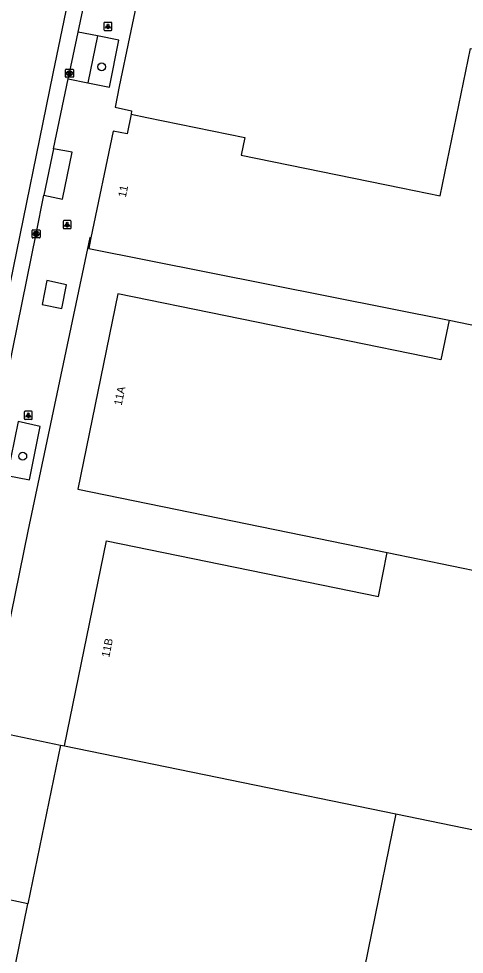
# Model space of a CAD drawing. Extents: x 157692 to 159670, y 381454 to 383289.
# Drawn here: x 158595.4 to 158651.1, y 382356.1 to 382472.9 of the extents above; entities that cross this region are included whole.
import ezdxf

# ---------------------------------------------------------------- set-up
doc = ezdxf.new("R2010")
doc.units = 0
for name, color, linetype in [('IMGEO_Boom', 7, 'Continuous'), ('IMGEO_Kolk', 7, 'Continuous'), ('IMGEO_Lichtpunt', 7, 'Continuous'), ('IMGEO_Pand', 7, 'Continuous'), ('IMGEO_Pand_nummerreeks', 7, 'Continuous'), ('IMGEO_Parkeervlak_open', 7, 'Continuous'), ('IMGEO_Rijbaan_lokaal_gesloten', 7, 'Continuous'), ('IMGEO_Voetpad_open', 7, 'Continuous')]:
    doc.layers.add(name, color=color, linetype=linetype)

msp = doc.modelspace()

# ---------------------------------------------------------------- linework, layer by layer
at = {"layer": 'IMGEO_Boom'}
for centre in [(158605.81, 382466.88), (158595.95, 382418.25)]:
    msp.add_circle(centre, 0.489, dxfattribs=at)
at = {"layer": 'IMGEO_Kolk'}
for p, q in [((158601.29, 382465.64), (158601.29, 382466.49)), ((158601.36, 382466.57), (158602.21, 382466.57)), ((158601.77, 382466.35), (158601.8, 382466.35)), ((158602.29, 382466.49), (158602.29, 382465.64)), ((158602.21, 382465.57), (158601.36, 382465.57)), ((158601.8, 382465.79), (158601.77, 382465.79)), ((158597.13, 382445.59), (158597.13, 382446.45)), ((158597.2, 382446.52), (158598.05, 382446.52)), ((158597.61, 382446.3), (158597.64, 382446.3)), ((158598.13, 382446.45), (158598.13, 382445.59)), ((158598.05, 382445.52), (158597.2, 382445.52)), ((158597.64, 382445.74), (158597.61, 382445.74))]:
    msp.add_line(p, q, dxfattribs=at)
for points in [[(158601.29, 382465.64), (158601.29, 382466.49)], [(158601.36, 382466.57), (158602.21, 382466.57)], [(158601.61, 382466.27), (158601.73, 382466.27), (158601.73, 382466.12), (158601.86, 382466.27), (158602.02, 382466.27), (158601.88, 382466.12), (158602.03, 382465.87), (158601.88, 382465.87), (158601.79, 382466.03), (158601.73, 382465.96), (158601.73, 382465.87), (158601.61, 382465.87), (158601.61, 382466.27)], [(158602.29, 382466.49), (158602.29, 382465.64)], [(158602.21, 382465.57), (158601.36, 382465.57)], [(158597.13, 382445.59), (158597.13, 382446.45)], [(158597.2, 382446.52), (158598.05, 382446.52)], [(158597.45, 382446.22), (158597.57, 382446.22), (158597.57, 382446.07), (158597.7, 382446.22), (158597.86, 382446.22), (158597.72, 382446.07), (158597.87, 382445.82), (158597.72, 382445.82), (158597.63, 382445.98), (158597.57, 382445.92), (158597.57, 382445.82), (158597.45, 382445.82), (158597.45, 382446.22)], [(158598.13, 382446.45), (158598.13, 382445.59)], [(158598.05, 382445.52), (158597.2, 382445.52)]]:
    msp.add_lwpolyline(points, dxfattribs=at)
for centre, start, end in [((158601.36, 382466.49), 91.552, 178.448), ((158601.36, 382466.49), 91.552, 178.448), ((158602.21, 382466.49), 1.552, 88.448), ((158602.21, 382466.49), 1.552, 88.448), ((158601.36, 382465.64), 181.552, 268.448), ((158601.36, 382465.64), 181.552, 268.448), ((158602.21, 382465.64), 271.552, 358.448), ((158602.21, 382465.64), 271.552, 358.448), ((158597.2, 382446.44), 91.552, 178.448), ((158597.2, 382446.44), 91.552, 178.448), ((158598.05, 382446.44), 1.552, 88.448), ((158598.05, 382446.44), 1.552, 88.448), ((158597.2, 382445.59), 181.552, 268.448), ((158597.2, 382445.59), 181.552, 268.448), ((158598.05, 382445.59), 271.552, 358.448), ((158598.05, 382445.59), 271.552, 358.448)]:
    msp.add_arc(centre, 0.0765, start, end, dxfattribs=at)
for centre, major_axis, ratio, start_param, end_param in [((158601.77, 382466.07), (-0.387, 0.002), 0.722429, 4.712389, 7.853982), ((158601.8, 382466.07), (-0.39, 0.002), 0.717154, 1.570796, 4.712389), ((158597.61, 382446.02), (-0.387, 0.002), 0.722429, 4.712389, 7.853982), ((158597.64, 382446.02), (-0.39, 0.002), 0.717154, 1.570796, 4.712389)]:
    msp.add_ellipse(centre, major_axis=major_axis, ratio=ratio, start_param=start_param, end_param=end_param, dxfattribs=at)
at = {"layer": 'IMGEO_Lichtpunt'}
for p, q in [((158606.09, 382472.33), (158606.09, 382471.52)), ((158606.09, 382472.33), (158606.09, 382471.52)), ((158606.99, 382472.42), (158606.18, 382472.42)), ((158606.99, 382472.42), (158606.18, 382472.42)), ((158607.08, 382471.52), (158607.08, 382472.33)), ((158607.08, 382471.52), (158607.08, 382472.33)), ((158606.18, 382471.42), (158606.99, 382471.42)), ((158606.18, 382471.42), (158606.99, 382471.42)), ((158600.99, 382447.57), (158600.99, 382446.77)), ((158600.99, 382447.57), (158600.99, 382446.77)), ((158601.9, 382447.67), (158601.09, 382447.67)), ((158601.9, 382447.67), (158601.09, 382447.67)), ((158601.99, 382446.77), (158601.99, 382447.57)), ((158601.99, 382446.77), (158601.99, 382447.57)), ((158601.09, 382446.67), (158601.9, 382446.67)), ((158601.09, 382446.67), (158601.9, 382446.67)), ((158596.14, 382423.76), (158596.14, 382422.95)), ((158596.14, 382423.76), (158596.14, 382422.95)), ((158597.04, 382423.86), (158596.24, 382423.86)), ((158597.04, 382423.86), (158596.24, 382423.86)), ((158597.14, 382422.95), (158597.14, 382423.76)), ((158597.14, 382422.95), (158597.14, 382423.76)), ((158596.24, 382422.86), (158597.04, 382422.86)), ((158596.24, 382422.86), (158597.04, 382422.86))]:
    msp.add_line(p, q, dxfattribs=at)
for points in [[(158606.46, 382471.99), (158606.5, 382471.96), (158606.31, 382471.7), (158606.27, 382471.73), (158606.46, 382471.99)], [(158606.56, 382471.94), (158606.61, 382471.94), (158606.61, 382471.62), (158606.56, 382471.62), (158606.56, 382471.94)], [(158606.67, 382471.96), (158606.71, 382471.99), (158606.9, 382471.73), (158606.86, 382471.7), (158606.67, 382471.96)], [(158601.37, 382447.24), (158601.41, 382447.21), (158601.22, 382446.95), (158601.18, 382446.97), (158601.37, 382447.24)], [(158601.47, 382447.19), (158601.52, 382447.19), (158601.52, 382446.87), (158601.47, 382446.87), (158601.47, 382447.19)], [(158601.58, 382447.21), (158601.62, 382447.24), (158601.8, 382446.97), (158601.77, 382446.95), (158601.58, 382447.21)], [(158596.52, 382423.42), (158596.56, 382423.4), (158596.37, 382423.13), (158596.33, 382423.16), (158596.52, 382423.42)], [(158596.62, 382423.38), (158596.67, 382423.38), (158596.67, 382423.05), (158596.62, 382423.05), (158596.62, 382423.38)], [(158596.73, 382423.4), (158596.77, 382423.42), (158596.95, 382423.16), (158596.92, 382423.13), (158596.73, 382423.4)]]:
    msp.add_lwpolyline(points, dxfattribs=at)
for centre in [(158606.59, 382472.12), (158601.49, 382447.37), (158596.64, 382423.56)]:
    msp.add_circle(centre, 0.0994, dxfattribs=at)
for centre, start, end in [((158606.18, 382472.33), 90, 180), ((158606.18, 382472.33), 90, 180), ((158606.99, 382472.33), 0, 90), ((158606.99, 382472.33), 0, 90), ((158606.18, 382471.52), 180, 270), ((158606.18, 382471.52), 180, 270), ((158606.99, 382471.52), 270, 0), ((158606.99, 382471.52), 270, 360), ((158601.09, 382447.57), 90, 180), ((158601.09, 382447.57), 90, 180), ((158601.9, 382447.57), 0, 90), ((158601.9, 382447.57), 0, 90), ((158601.09, 382446.77), 180, 270), ((158601.09, 382446.77), 180, 270), ((158601.9, 382446.77), 270, 0), ((158601.9, 382446.77), 270, 360), ((158596.24, 382423.76), 90, 180), ((158596.24, 382423.76), 90, 180), ((158597.04, 382423.76), 0, 90), ((158597.04, 382423.76), 0, 90), ((158596.24, 382422.95), 180, 270), ((158596.24, 382422.95), 180, 270), ((158597.04, 382422.95), 270, 0), ((158597.04, 382422.95), 270, 360)]:
    msp.add_arc(centre, 0.0946, start, end, dxfattribs=at)
at = {"layer": 'IMGEO_Pand'}
for points in [[(158609.49, 382460.97), (158611.45, 382460.57), (158623.69, 382458.06), (158623.23, 382455.84), (158643.22, 382451.75), (158648.1, 382450.76), (158651.85, 382469.15), (158667.88, 382465.88), (158664.9, 382451.29), (158671.54, 382449.93), (158667.75, 382431.42)], [(158609.49, 382460.97), (158608.98, 382458.53), (158607.24, 382458.86), (158604.47, 382445.54)], [(158604.47, 382445.54), (158604.19, 382444.2), (158649.19, 382435.22)], [(158649.19, 382435.22), (158648.18, 382430.28), (158607.82, 382438.54), (158602.83, 382414.12), (158641.48, 382406.21)], [(158649.19, 382435.22), (158667.75, 382431.42)], [(158601.15, 382382.08), (158606.39, 382407.68), (158640.36, 382400.73), (158641.48, 382406.21)], [(158641.48, 382406.21), (158661.65, 382402.08)], [(158596.6, 382362.37), (158592.66, 382363.18), (158592.61, 382362.93), (158592.19, 382363.01), (158592.77, 382365.88), (158588.81, 382366.69), (158588.74, 382366.35), (158588.32, 382366.43), (158591.91, 382383.98), (158600.66, 382382.18)], [(158600.66, 382382.18), (158596.6, 382362.37)], [(158600.66, 382382.18), (158601.15, 382382.08)], [(158601.15, 382382.08), (158642.55, 382373.59)], [(158642.55, 382373.59), (158636.45, 382343.78)], [(158642.55, 382373.59), (158655.28, 382370.98)], [(158636.45, 382343.78), (158621.35, 382346.87), (158619.84, 382339.52), (158601.82, 382343.21), (158602.37, 382345.9), (158598.41, 382346.71), (158598.37, 382346.5), (158597.93, 382346.59), (158598.96, 382351.62), (158595.02, 382352.43), (158594.98, 382352.22), (158594.54, 382352.31), (158596.6, 382362.37)]]:
    msp.add_lwpolyline(points, dxfattribs=at)
at = {"layer": 'IMGEO_Parkeervlak_open'}
msp.add_lwpolyline([(158605.28, 382470.74), (158604.09, 382464.88)], dxfattribs=at)
at = {"layer": 'IMGEO_Rijbaan_lokaal_gesloten'}
for points in [[(158576.27, 382351.08), (158583.58, 382387.11), (158599.73, 382466.04), (158609.59, 382513.42), (158620.99, 382569.13), (158634.13, 382633.6), (158640.03, 382662.22)], [(158602.86, 382471.21), (158605.63, 382484.19), (158606.36, 382487.93)], [(158601.62, 382465.39), (158601.79, 382466.07), (158602.86, 382471.21)], [(158599.78, 382456.65), (158601.62, 382465.39)], [(158599.78, 382456.65), (158598.57, 382450.84)], [(158590.13, 382409.43), (158593.53, 382425.91), (158597.63, 382446.02), (158598.57, 382450.84)]]:
    msp.add_lwpolyline(points, dxfattribs=at)
at = {"layer": 'IMGEO_Voetpad_open'}
for points in [[(158612.72, 382487.18), (158612.33, 382485.34), (158611.26, 382480.17), (158611.01, 382478.92), (158610.56, 382476.75), (158609.29, 382470.6), (158608.01, 382464.43), (158607.5, 382461.85), (158609.54, 382461.37), (158609.49, 382460.97)], [(158605.28, 382470.74), (158602.86, 382471.21)], [(158604.09, 382464.88), (158606.77, 382464.33), (158607.97, 382470.22), (158605.28, 382470.74)], [(158601.62, 382465.39), (158604.09, 382464.88)], [(158598.57, 382450.84), (158600.93, 382450.36), (158602.11, 382456.21), (158599.78, 382456.65)], [(158604.47, 382445.54), (158604.32, 382445.57), (158596.58, 382408.87), (158587.11, 382362.4), (158586.47, 382359.13), (158585.9, 382356.52), (158584.9, 382351.49), (158583.99, 382346.93)], [(158598.96, 382440.18), (158598.36, 382437.18), (158600.82, 382436.7), (158601.41, 382439.67), (158598.96, 382440.18)], [(158595.38, 382422.57), (158594.02, 382415.85), (158596.78, 382415.3), (158598.13, 382421.98), (158595.38, 382422.57)]]:
    msp.add_lwpolyline(points, dxfattribs=at)

# ---------------------------------------------------------------- texts
at = {"layer": 'IMGEO_Pand_nummerreeks'}
for s, rotation, p in [('11', 78.4265, (158608.82, 382450.51)), ('11A', 78.4322, (158608.3, 382424.52)), ('11B', 78.4308, (158606.75, 382393.07))]:
    msp.add_text(s, height=1, rotation=rotation, dxfattribs=at).set_placement(p)

doc.saveas('drawing.dxf')
